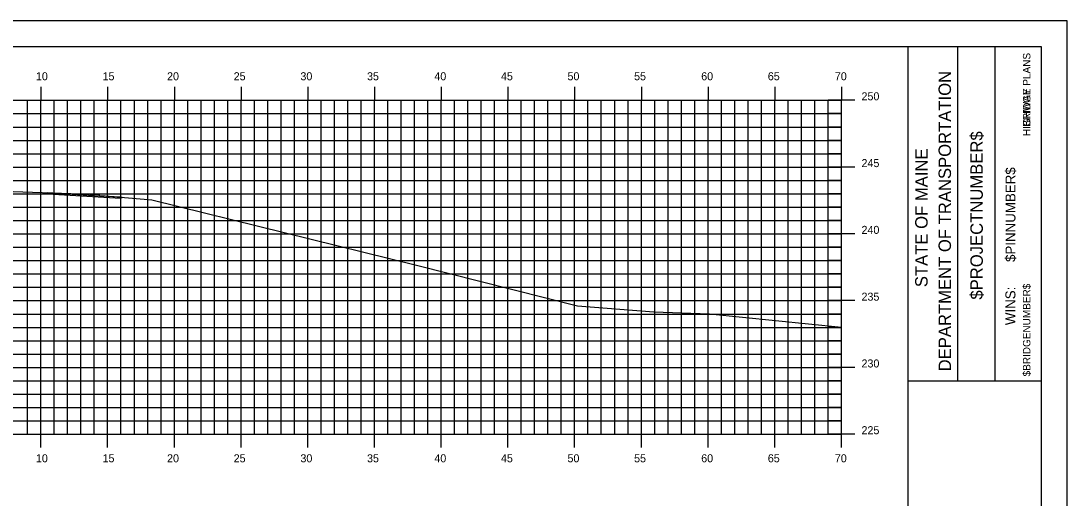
# Model space of a CAD drawing. Extents: x 1168600 to 1177589, y 610178 to 611246.
# Drawn here: x 1171300.2 to 1171378.6, y 610343 to 610378.7 of the extents above; entities that cross this region are included whole.
import ezdxf

# ---------------------------------------------------------------- set-up
doc = ezdxf.new("R2010")
doc.units = 0
for name, color, linetype in [('_Construction', 7, 'Continuous'), ('_Station Equation', 7, 'Continuous'), ('BORDER', 7, 'Continuous'), ('D_Roadway_Edge_TW', 7, 'Continuous'), ('D_Text_Standard', 7, 'Continuous'), ('H_V ANNOTATION', 7, 'Continuous'), ('MAJOR', 7, 'Continuous'), ('MINOR', 7, 'Continuous')]:
    doc.layers.add(name, color=color, linetype=linetype)

msp = doc.modelspace()

# ---------------------------------------------------------------- linework, layer by layer
at = {"layer": '_Construction'}
for p, q in [((1171376.741, 610376.801), (1171216.741, 610376.801)), ((1171366.741, 610271.804), (1171366.741, 610376.804)), ((1171370.47, 610351.798), (1171370.47, 610376.798)), ((1171373.265, 610351.798), (1171373.265, 610376.798)), ((1171376.741, 610271.804), (1171376.741, 610376.804)), ((1171366.742, 610351.795), (1171376.741, 610351.795))]:
    msp.add_line(p, q, dxfattribs=at)
msp.add_lwpolyline([(1171208.648, 610268.742), (1171378.648, 610268.742), (1171378.648, 610378.742), (1171208.648, 610378.742)], close=True, dxfattribs=at)
at = {"layer": '_Station Equation'}
msp.add_lwpolyline([(1171297.491, 610366.059), (1171301.104, 610365.934), (1171302.573, 610365.882), (1171306.104, 610365.759), (1171306.114, 610365.734), (1171306.137, 610365.66), (1171306.556, 610365.643), (1171310.049, 610365.343), (1171329.894, 610360.469), (1171341.957, 610357.416), (1171347.68, 610356.961), (1171351.859, 610356.805), (1171361.741, 610355.815)], dxfattribs=at)
at = {"layer": 'D_Roadway_Edge_TW'}
msp.add_lwpolyline([(1171302.226, 610365.895), (1171306.137, 610365.66), (1171307.739, 610365.565), (1171307.739, 610365.44), (1171302.226, 610365.77), (1171302.226, 610365.895)], dxfattribs=at)
msp.add_lwpolyline([(1171302.226, 610365.895), (1171306.137, 610365.66), (1171307.739, 610365.565), (1171307.739, 610365.44), (1171302.226, 610365.77), (1171302.226, 610365.895)], dxfattribs=at)
at = {"layer": 'D_Text_Standard'}
msp.add_lwpolyline([(1171302.226, 610365.895), (1171302.432, 610365.883), (1171306.137, 610365.66), (1171306.248, 610365.654), (1171307.739, 610365.565), (1171307.88, 610365.529)], dxfattribs=at)
at = {"layer": 'MAJOR'}
for p, q in [((1171301.741, 610373.803), (1171301.741, 610372.801)), ((1171306.741, 610373.803), (1171306.741, 610372.801)), ((1171311.741, 610373.803), (1171311.741, 610372.801)), ((1171316.741, 610373.803), (1171316.741, 610372.801)), ((1171321.741, 610373.803), (1171321.741, 610372.801)), ((1171326.741, 610373.803), (1171326.741, 610372.801)), ((1171331.741, 610373.803), (1171331.741, 610372.801)), ((1171336.741, 610373.803), (1171336.741, 610372.801)), ((1171341.741, 610373.803), (1171341.741, 610372.801)), ((1171346.741, 610373.803), (1171346.741, 610372.801)), ((1171351.741, 610373.803), (1171351.741, 610372.801)), ((1171356.741, 610373.803), (1171356.741, 610372.801)), ((1171361.741, 610373.803), (1171361.741, 610372.801)), ((1171221.741, 610372.801), (1171361.741, 610372.801)), ((1171221.741, 610372.801), (1171361.741, 610372.801)), ((1171301.741, 610347.801), (1171301.741, 610372.801)), ((1171306.741, 610347.801), (1171306.741, 610372.801)), ((1171311.741, 610347.801), (1171311.741, 610372.801)), ((1171316.741, 610347.801), (1171316.741, 610372.801)), ((1171321.741, 610347.801), (1171321.741, 610372.801)), ((1171326.741, 610347.801), (1171326.741, 610372.801)), ((1171331.741, 610347.801), (1171331.741, 610372.801)), ((1171336.741, 610347.801), (1171336.741, 610372.801)), ((1171341.741, 610347.801), (1171341.741, 610372.801)), ((1171346.741, 610347.801), (1171346.741, 610372.801)), ((1171351.741, 610347.801), (1171351.741, 610372.801)), ((1171356.741, 610347.801), (1171356.741, 610372.801)), ((1171362.743, 610372.801), (1171360.739, 610372.801)), ((1171361.741, 610347.801), (1171361.741, 610372.801)), ((1171361.741, 610347.801), (1171361.741, 610372.801)), ((1171221.741, 610367.801), (1171361.741, 610367.801)), ((1171362.743, 610367.801), (1171360.739, 610367.801)), ((1171221.741, 610362.801), (1171361.741, 610362.801)), ((1171362.743, 610362.801), (1171360.739, 610362.801)), ((1171221.741, 610357.801), (1171361.741, 610357.801)), ((1171362.743, 610357.801), (1171360.739, 610357.801)), ((1171221.741, 610352.801), (1171361.741, 610352.801)), ((1171362.743, 610352.801), (1171360.739, 610352.801)), ((1171221.741, 610347.801), (1171361.741, 610347.801)), ((1171221.741, 610347.801), (1171361.741, 610347.801)), ((1171301.741, 610346.799), (1171301.741, 610347.801)), ((1171306.741, 610346.799), (1171306.741, 610347.801)), ((1171311.741, 610346.799), (1171311.741, 610347.801)), ((1171316.741, 610346.799), (1171316.741, 610347.801)), ((1171321.741, 610346.799), (1171321.741, 610347.801)), ((1171326.741, 610346.799), (1171326.741, 610347.801)), ((1171331.741, 610346.799), (1171331.741, 610347.801)), ((1171336.741, 610346.799), (1171336.741, 610347.801)), ((1171341.741, 610346.799), (1171341.741, 610347.801)), ((1171346.741, 610346.799), (1171346.741, 610347.801)), ((1171351.741, 610346.799), (1171351.741, 610347.801)), ((1171356.741, 610346.799), (1171356.741, 610347.801)), ((1171362.743, 610347.801), (1171360.739, 610347.801)), ((1171361.741, 610346.799), (1171361.741, 610347.801))]:
    msp.add_line(p, q, dxfattribs=at)
at = {"layer": 'MINOR'}
for p, q in [((1171300.741, 610347.801), (1171300.741, 610372.801)), ((1171302.741, 610347.801), (1171302.741, 610372.801)), ((1171303.741, 610347.801), (1171303.741, 610372.801)), ((1171304.741, 610347.801), (1171304.741, 610372.801)), ((1171305.741, 610347.801), (1171305.741, 610372.801)), ((1171307.741, 610347.801), (1171307.741, 610372.801)), ((1171308.741, 610347.801), (1171308.741, 610372.801)), ((1171309.741, 610347.801), (1171309.741, 610372.801)), ((1171310.741, 610347.801), (1171310.741, 610372.801)), ((1171312.741, 610347.801), (1171312.741, 610372.801)), ((1171313.741, 610347.801), (1171313.741, 610372.801)), ((1171314.741, 610347.801), (1171314.741, 610372.801)), ((1171315.741, 610347.801), (1171315.741, 610372.801)), ((1171317.741, 610347.801), (1171317.741, 610372.801)), ((1171318.741, 610347.801), (1171318.741, 610372.801)), ((1171319.741, 610347.801), (1171319.741, 610372.801)), ((1171320.741, 610347.801), (1171320.741, 610372.801)), ((1171322.741, 610347.801), (1171322.741, 610372.801)), ((1171323.741, 610347.801), (1171323.741, 610372.801)), ((1171324.741, 610347.801), (1171324.741, 610372.801)), ((1171325.741, 610347.801), (1171325.741, 610372.801)), ((1171327.741, 610347.801), (1171327.741, 610372.801)), ((1171328.741, 610347.801), (1171328.741, 610372.801)), ((1171329.741, 610347.801), (1171329.741, 610372.801)), ((1171330.741, 610347.801), (1171330.741, 610372.801)), ((1171332.741, 610347.801), (1171332.741, 610372.801)), ((1171333.741, 610347.801), (1171333.741, 610372.801)), ((1171334.741, 610347.801), (1171334.741, 610372.801)), ((1171335.741, 610347.801), (1171335.741, 610372.801)), ((1171337.741, 610347.801), (1171337.741, 610372.801)), ((1171338.741, 610347.801), (1171338.741, 610372.801)), ((1171339.741, 610347.801), (1171339.741, 610372.801)), ((1171340.741, 610347.801), (1171340.741, 610372.801)), ((1171342.741, 610347.801), (1171342.741, 610372.801)), ((1171343.741, 610347.801), (1171343.741, 610372.801)), ((1171344.741, 610347.801), (1171344.741, 610372.801)), ((1171345.741, 610347.801), (1171345.741, 610372.801)), ((1171347.741, 610347.801), (1171347.741, 610372.801)), ((1171348.741, 610347.801), (1171348.741, 610372.801)), ((1171349.741, 610347.801), (1171349.741, 610372.801)), ((1171350.741, 610347.801), (1171350.741, 610372.801)), ((1171352.741, 610347.801), (1171352.741, 610372.801)), ((1171353.741, 610347.801), (1171353.741, 610372.801)), ((1171354.741, 610347.801), (1171354.741, 610372.801)), ((1171355.741, 610347.801), (1171355.741, 610372.801)), ((1171357.741, 610347.801), (1171357.741, 610372.801)), ((1171358.741, 610347.801), (1171358.741, 610372.801)), ((1171359.741, 610347.801), (1171359.741, 610372.801)), ((1171360.741, 610347.801), (1171360.741, 610372.801)), ((1171221.741, 610371.801), (1171361.741, 610371.801)), ((1171361.741, 610371.801), (1171360.739, 610371.801)), ((1171221.741, 610370.801), (1171361.741, 610370.801)), ((1171361.741, 610370.801), (1171360.739, 610370.801)), ((1171221.741, 610369.801), (1171361.741, 610369.801)), ((1171361.741, 610369.801), (1171360.739, 610369.801)), ((1171221.741, 610368.801), (1171361.741, 610368.801)), ((1171361.741, 610368.801), (1171360.739, 610368.801)), ((1171221.741, 610366.801), (1171361.741, 610366.801)), ((1171361.741, 610366.801), (1171360.739, 610366.801)), ((1171221.741, 610365.801), (1171361.741, 610365.801)), ((1171361.741, 610365.801), (1171360.739, 610365.801)), ((1171221.741, 610364.801), (1171361.741, 610364.801)), ((1171361.741, 610364.801), (1171360.739, 610364.801)), ((1171221.741, 610363.801), (1171361.741, 610363.801)), ((1171361.741, 610363.801), (1171360.739, 610363.801)), ((1171221.741, 610361.801), (1171361.741, 610361.801)), ((1171361.741, 610361.801), (1171360.739, 610361.801)), ((1171221.741, 610360.801), (1171361.741, 610360.801)), ((1171361.741, 610360.801), (1171360.739, 610360.801)), ((1171221.741, 610359.801), (1171361.741, 610359.801)), ((1171361.741, 610359.801), (1171360.739, 610359.801)), ((1171221.741, 610358.801), (1171361.741, 610358.801)), ((1171361.741, 610358.801), (1171360.739, 610358.801)), ((1171221.741, 610356.801), (1171361.741, 610356.801)), ((1171361.741, 610356.801), (1171360.739, 610356.801)), ((1171221.741, 610355.801), (1171361.741, 610355.801)), ((1171361.741, 610355.801), (1171360.739, 610355.801)), ((1171221.741, 610354.801), (1171361.741, 610354.801)), ((1171361.741, 610354.801), (1171360.739, 610354.801)), ((1171221.741, 610353.801), (1171361.741, 610353.801)), ((1171361.741, 610353.801), (1171360.739, 610353.801)), ((1171221.741, 610351.801), (1171361.741, 610351.801)), ((1171361.741, 610351.801), (1171360.739, 610351.801)), ((1171221.741, 610350.801), (1171361.741, 610350.801)), ((1171361.741, 610350.801), (1171360.739, 610350.801)), ((1171221.741, 610349.801), (1171361.741, 610349.801)), ((1171361.741, 610349.801), (1171360.739, 610349.801)), ((1171221.741, 610348.801), (1171361.741, 610348.801)), ((1171361.741, 610348.801), (1171360.739, 610348.801))]:
    msp.add_line(p, q, dxfattribs=at)

# ---------------------------------------------------------------- texts
at = {"layer": '_Construction'}
for s, height, p in [('BRIDGE PLANS', 0.55901, (1171375.899, 610370.825)), ('HIGHWAY PLANS', 0.55901, (1171375.899, 610370.116)), ('DEPARTMENT OF TRANSPORTATION', 0.93176, (1171369.948, 610352.507)), ('$PROJECTNUMBER$', 0.93176, (1171372.333, 610357.88)), ('STATE OF MAINE', 0.93176, (1171368.196, 610358.813)), ('$PINNUMBER$', 0.74527, (1171374.778, 610360.698)), ('$BRIDGENUMBER$', 0.55901, (1171375.899, 610352.131))]:
    msp.add_text(s, height=height, rotation=90, dxfattribs=at).set_placement(p)
at = {"layer": 'BORDER'}
msp.add_text('WINS:', height=0.7453, rotation=90, dxfattribs=at).set_placement((1171374.776, 610355.969))
at = {"layer": 'H_V ANNOTATION'}
for s, p in [('10', (1171301.366, 610374.301)), ('15', (1171306.358, 610374.301)), ('20', (1171311.195, 610374.301)), ('25', (1171316.187, 610374.301)), ('30', (1171321.189, 610374.301)), ('35', (1171326.181, 610374.301)), ('40', (1171331.227, 610374.301)), ('45', (1171336.219, 610374.301)), ('50', (1171341.205, 610374.301)), ('55', (1171346.197, 610374.301)), ('60', (1171351.227, 610374.301)), ('65', (1171356.219, 610374.301)), ('70', (1171361.243, 610374.301)), ('250', (1171363.241, 610372.801)), ('245', (1171363.241, 610367.801)), ('240', (1171363.241, 610362.801)), ('235', (1171363.241, 610357.801)), ('230', (1171363.241, 610352.801)), ('225', (1171363.241, 610347.801)), ('10', (1171301.366, 610345.701)), ('15', (1171306.358, 610345.701)), ('20', (1171311.195, 610345.701)), ('25', (1171316.187, 610345.701)), ('30', (1171321.189, 610345.701)), ('35', (1171326.181, 610345.701)), ('40', (1171331.227, 610345.701)), ('45', (1171336.219, 610345.701)), ('50', (1171341.205, 610345.701)), ('55', (1171346.197, 610345.701)), ('60', (1171351.227, 610345.701)), ('65', (1171356.219, 610345.701)), ('70', (1171361.243, 610345.701))]:
    msp.add_text(s, height=0.6, dxfattribs=at).set_placement(p)

doc.saveas('drawing.dxf')
